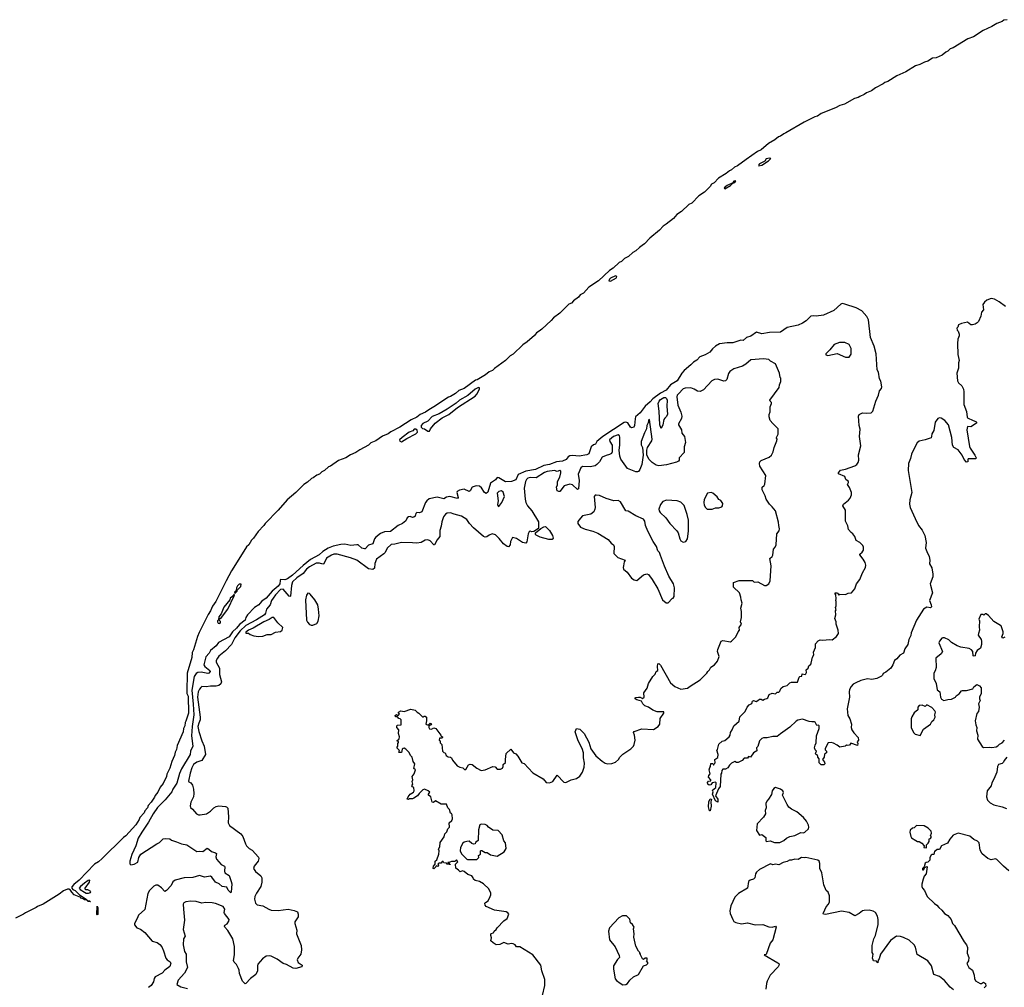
# Model space of a CAD drawing. Extents: x 1603745 to 1745082, y 385868 to 533966.
# Tile 643 of 646: x 1704430 to 1716071, y 487272 to 498715. Entities that reach past the tile are written whole.
import ezdxf

# ---------------------------------------------------------------- set-up
doc = ezdxf.new("R2010")
doc.units = 0

msp = doc.modelspace()

# ---------------------------------------------------------------- linework, layer by layer
at = {"layer": '0CON20XD'}
for points in [[(1716103, 498715), (1716065, 498710), (1716045, 498695), (1715981, 498669), (1715925, 498635), (1715822, 498588), (1715705, 498514), (1715640, 498490), (1715465, 498381), (1715430, 498370), (1715405, 498344), (1715379, 498331), (1715336, 498295), (1715265, 498264), (1715222, 498258), (1715165, 498224), (1715126, 498214), (1715074, 498184), (1715020, 498170), (1714905, 498098), (1714799, 498051), (1714695, 497984), (1714658, 497972), (1714638, 497955), (1714549, 497911), (1714500, 497875), (1714440, 497850), (1714415, 497830), (1714362, 497808), (1714344, 497795), (1714299, 497781), (1714181, 497715), (1714125, 497701), (1714075, 497673), (1713906, 497604), (1713861, 497575), (1713832, 497568), (1713706, 497504), (1713489, 497375), (1713464, 497366), (1713425, 497337), (1713401, 497329), (1713359, 497295), (1713281, 497249), (1713195, 497177), (1713152, 497158), (1713017, 497063), (1712915, 496986), (1712881, 496969), (1712845, 496939), (1712821, 496929), (1712784, 496895), (1712691, 496839), (1712640, 496785), (1712611, 496769), (1712595, 496743), (1712525, 496677), (1712460, 496630), (1712375, 496547), (1712341, 496529), (1712256, 496445), (1712198, 496412), (1712158, 496365), (1712075, 496295), (1712038, 496272), (1711995, 496225), (1711880, 496130), (1711818, 496065), (1711790, 496045), (1711758, 496022), (1711715, 495982), (1711679, 495961), (1711626, 495915), (1711580, 495890), (1711545, 495856), (1711518, 495842), (1711445, 495775), (1711402, 495748), (1711275, 495625), (1711160, 495550), (1711095, 495482), (1711057, 495463), (1711035, 495433), (1710979, 495391), (1710955, 495364), (1710921, 495349), (1710817, 495245), (1710741, 495189), (1710715, 495157), (1710605, 495055), (1710570, 495030), (1710539, 495011), (1710515, 494981), (1710430, 494905), (1710379, 494871), (1710265, 494760), (1710230, 494740), (1710172, 494685), (1710042, 494588), (1710020, 494565), (1709981, 494549), (1709939, 494515), (1709838, 494455), (1709820, 494450), (1709684, 494355), (1709621, 494329), (1709581, 494295), (1709525, 494258), (1709501, 494249), (1709328, 494135), (1709267, 494103), (1709226, 494075), (1709163, 494047), (1709125, 494016), (1709058, 493982), (1708925, 493896), (1708818, 493842), (1708785, 493818), (1708721, 493789), (1708641, 493735), (1708580, 493710), (1708553, 493685), (1708451, 493629), (1708404, 493595), (1708341, 493569), (1708285, 493535), (1708198, 493502), (1708105, 493436), (1708082, 493428), (1708034, 493385), (1708002, 493368), (1707975, 493340), (1707943, 493327), (1707900, 493295), (1707881, 493289), (1707834, 493245), (1707791, 493219), (1707695, 493125), (1707592, 493038), (1707485, 492916), (1707332, 492758), (1707317, 492735), (1707249, 492661), (1707196, 492585), (1707170, 492560), (1707139, 492505), (1707111, 492479), (1707060, 492400), (1706933, 492197), (1706871, 492079), (1706748, 491835), (1706710, 491780), (1706685, 491724), (1706658, 491682), (1706551, 491469), (1706531, 491419), (1706485, 491264), (1706469, 491231), (1706465, 491173), (1706412, 490985), (1706406, 490765), (1706407, 490747), (1706423, 490715), (1706424, 490515), (1706395, 490418), (1706387, 490403), (1706384, 490364), (1706368, 490332), (1706362, 490295), (1706290, 490130), (1706285, 490084), (1706269, 490051), (1706262, 490015), (1706229, 489941), (1706205, 489862), (1706168, 489792), (1706165, 489764), (1706125, 489684), (1706090, 489640), (1706065, 489580), (1706031, 489539), (1706025, 489520), (1705985, 489461), (1705950, 489420), (1705942, 489395), (1705910, 489360), (1705901, 489335), (1705851, 489279), (1705842, 489255), (1705802, 489195), (1705685, 489065), (1705658, 489042), (1705405, 488795), (1705360, 488755), (1705313, 488727), (1705135, 488540), (1705071, 488489), (1705048, 488462), (1705046, 488445), (1705057, 488427), (1705085, 488415), (1705136, 488366), (1705216, 488315), (1705230, 488300), (1705256, 488295), (1705268, 488282), (1705241, 488285), (1705223, 488303), (1705197, 488305), (1705179, 488319), (1705155, 488325), (1705152, 488332), (1705075, 488365), (1705045, 488395), (1705030, 488420), (1705011, 488431), (1704995, 488431), (1704947, 488413), (1704896, 488374), (1704706, 488255), (1704641, 488229), (1704625, 488214), (1704499, 488151), (1704477, 488135), (1704379, 488091)], [(1713167, 496987), (1713205, 496994), (1713282, 497045), (1713310, 497075), (1713295, 497078), (1713255, 497069), (1713240, 497040), (1713175, 497010), (1713164, 496995), (1713167, 496987)], [(1712765, 496714), (1712832, 496755), (1712860, 496780), (1712885, 496791), (1712898, 496808), (1712875, 496805), (1712863, 496787), (1712796, 496755), (1712757, 496725), (1712765, 496714)], [(1711415, 495622), (1711485, 495664), (1711488, 495678), (1711475, 495685), (1711415, 495660), (1711402, 495645), (1711396, 495626), (1711415, 495622)], [(1712582, 489662), (1712564, 489674), (1712562, 489695), (1712575, 489710), (1712600, 489715), (1712600, 489725), (1712572, 489755), (1712578, 489775), (1712592, 489795), (1712582, 489845), (1712588, 489872), (1712597, 489883), (1712602, 489918), (1712625, 489920), (1712632, 489902), (1712638, 489902), (1712640, 489915), (1712652, 489928), (1712650, 489965), (1712682, 489988), (1712688, 490025), (1712672, 490075), (1712680, 490085), (1712694, 490146), (1712735, 490182), (1712765, 490192), (1712817, 490235), (1712829, 490255), (1712832, 490285), (1712852, 490315), (1712872, 490365), (1712935, 490420), (1712945, 490470), (1713008, 490532), (1713030, 490585), (1713055, 490612), (1713085, 490630), (1713093, 490657), (1713105, 490662), (1713137, 490653), (1713158, 490662), (1713175, 490678), (1713195, 490678), (1713215, 490668), (1713235, 490680), (1713264, 490686), (1713274, 490696), (1713290, 490735), (1713325, 490750), (1713365, 490742), (1713385, 490762), (1713406, 490764), (1713418, 490775), (1713428, 490805), (1713455, 490830), (1713505, 490842), (1713535, 490872), (1713555, 490880), (1713625, 490880), (1713645, 490938), (1713655, 490948), (1713677, 490953), (1713682, 490978), (1713715, 490972), (1713725, 490980), (1713732, 490995), (1713730, 491025), (1713753, 491047), (1713760, 491075), (1713782, 491095), (1713787, 491107), (1713803, 491177), (1713817, 491205), (1713813, 491235), (1713839, 491291), (1713838, 491332), (1713871, 491369), (1713895, 491380), (1713925, 491378), (1714005, 491386), (1714035, 491380), (1714088, 491422), (1714110, 491455), (1714108, 491495), (1714081, 491565), (1714082, 491595), (1714068, 491635), (1714080, 491675), (1714077, 491723), (1714082, 491735), (1714077, 491765), (1714083, 491785), (1714082, 491835), (1714078, 491845), (1714082, 491865), (1714080, 491915), (1714070, 491925), (1714070, 491935), (1714100, 491935), (1714115, 491910), (1714125, 491920), (1714193, 491917), (1714225, 491933), (1714265, 491937), (1714304, 491985), (1714323, 492045), (1714362, 492095), (1714394, 492175), (1714430, 492235), (1714432, 492265), (1714424, 492295), (1714404, 492335), (1714362, 492385), (1714363, 492395), (1714392, 492418), (1714407, 492443), (1714408, 492475), (1714398, 492495), (1714362, 492532), (1714320, 492555), (1714305, 492602), (1714280, 492635), (1714260, 492650), (1714230, 492685), (1714219, 492729), (1714194, 492784), (1714194, 492914), (1714163, 492965), (1714169, 492985), (1714229, 493031), (1714248, 493055), (1714264, 493095), (1714264, 493125), (1714242, 493182), (1714218, 493218), (1714230, 493240), (1714228, 493255), (1714196, 493276), (1714184, 493314), (1714110, 493345), (1714110, 493355), (1714135, 493388), (1714195, 493401), (1714303, 493437), (1714328, 493455), (1714343, 493477), (1714351, 493505), (1714347, 493567), (1714375, 493675), (1714360, 493785), (1714368, 493872), (1714353, 493915), (1714347, 494025), (1714356, 494045), (1714395, 494066), (1714439, 494061), (1714495, 494067), (1714515, 494084), (1714550, 494205), (1714583, 494275), (1714594, 494326), (1714620, 494355), (1714622, 494375), (1714612, 494442), (1714597, 494467), (1714583, 494545), (1714568, 494575), (1714556, 494765), (1714531, 494855), (1714489, 494955), (1714467, 495165), (1714446, 495206), (1714385, 495270), (1714319, 495309), (1714185, 495352), (1714155, 495357), (1714139, 495351), (1714055, 495276), (1713935, 495220), (1713845, 495208), (1713815, 495214), (1713785, 495210), (1713729, 495155), (1713685, 495125), (1713635, 495103), (1713505, 495073), (1713425, 495019), (1713294, 495014), (1713205, 495001), (1713142, 495018), (1713075, 494971), (1713022, 494958), (1712985, 494922), (1712955, 494924), (1712860, 494895), (1712795, 494893), (1712705, 494881), (1712655, 494853), (1712619, 494821), (1712591, 494785), (1712535, 494751), (1712473, 494727), (1712435, 494687), (1712395, 494664), (1712366, 494635), (1712284, 494565), (1712258, 494535), (1712204, 494446), (1712123, 494395), (1712075, 494332), (1712005, 494299), (1711917, 494233), (1711883, 494195), (1711824, 494145), (1711765, 494067), (1711712, 494018), (1711705, 493995), (1711700, 493915), (1711690, 493895), (1711665, 493888), (1711652, 493895), (1711618, 493948), (1711595, 493955), (1711575, 493951), (1711324, 493786), (1711253, 493727), (1711236, 493694), (1711213, 493687), (1711188, 493665), (1711158, 493582), (1711135, 493569), (1711045, 493555), (1710965, 493562), (1710935, 493557), (1710915, 493547), (1710892, 493515), (1710848, 493495), (1710775, 493485), (1710695, 493453), (1710625, 493444), (1710529, 493395), (1710415, 493375), (1710325, 493335), (1710295, 493275), (1710245, 493252), (1710175, 493250), (1710095, 493298), (1710075, 493300), (1710056, 493275), (1709998, 493235), (1709963, 493127), (1709947, 493113), (1709924, 493125), (1709888, 493178), (1709865, 493200), (1709827, 493203), (1709779, 493185), (1709757, 493143), (1709745, 493137), (1709685, 493162), (1709629, 493151), (1709604, 493136), (1709598, 493125), (1709616, 493065), (1709605, 493052), (1709515, 493075), (1709475, 493068), (1709445, 493049), (1709365, 493070), (1709273, 493047), (1709244, 493026), (1709227, 493005), (1709185, 492894), (1709155, 492883), (1709124, 492886), (1709113, 492875), (1709104, 492845), (1709090, 492830), (1709075, 492829), (1709045, 492841), (1709025, 492836), (1709012, 492825), (1708995, 492790), (1708956, 492755), (1708906, 492734), (1708815, 492661), (1708745, 492660), (1708695, 492639), (1708639, 492595), (1708625, 492577), (1708622, 492562), (1708606, 492515), (1708555, 492499), (1708515, 492459), (1708505, 492456), (1708475, 492466), (1708433, 492503), (1708415, 492506), (1708345, 492498), (1708275, 492511), (1708225, 492507), (1708135, 492487), (1708076, 492464), (1708015, 492425), (1707971, 492385), (1707870, 492330), (1707780, 492260), (1707657, 492145), (1707595, 492104), (1707565, 492090), (1707515, 492094), (1707508, 492082), (1707507, 492045), (1707487, 492015), (1707415, 491955), (1707345, 491875), (1707291, 491839), (1707268, 491811), (1707256, 491795), (1707206, 491764), (1707123, 491676), (1707104, 491646), (1707094, 491615), (1707029, 491561), (1706995, 491520), (1706945, 491475), (1706905, 491416), (1706782, 491348), (1706755, 491312), (1706687, 491253), (1706672, 491225), (1706629, 491181), (1706606, 491085), (1706618, 491065), (1706678, 491018), (1706682, 491005), (1706668, 490985), (1706655, 490982), (1706575, 490998), (1706535, 490995), (1706518, 490982), (1706494, 490946), (1706465, 490785), (1706481, 490621), (1706488, 490495), (1706468, 490355), (1706461, 490245), (1706478, 490125), (1706450, 490065), (1706445, 490025), (1706344, 489855), (1706321, 489799), (1706289, 489685), (1706241, 489615), (1706229, 489585), (1706151, 489489), (1706060, 489400), (1706008, 489322), (1705955, 489223), (1705875, 489107), (1705831, 489035), (1705802, 488945), (1705755, 488842), (1705733, 488763), (1705733, 488733), (1705745, 488722), (1705785, 488730), (1705825, 488752), (1705837, 488805), (1705862, 488845), (1706050, 488970), (1706082, 488985), (1706125, 489027), (1706155, 489033), (1706205, 489026), (1706225, 489012), (1706284, 488994), (1706345, 488967), (1706405, 488957), (1706525, 488877), (1706555, 488883), (1706595, 488879), (1706645, 488917), (1706667, 488905), (1706697, 488877), (1706745, 488864), (1706756, 488855), (1706750, 488815), (1706756, 488786), (1706814, 488724), (1706850, 488705), (1706856, 488695), (1706850, 488645), (1706857, 488627), (1706906, 488596), (1706931, 488525), (1706938, 488495), (1706930, 488395), (1706925, 488390), (1706895, 488422), (1706880, 488455), (1706825, 488464), (1706788, 488495), (1706746, 488516), (1706703, 488575), (1706685, 488587), (1706615, 488574), (1706555, 488594), (1706478, 488572), (1706374, 488566), (1706270, 488540), (1706241, 488519), (1706221, 488475), (1706166, 488415), (1706146, 488406), (1706105, 488448), (1706065, 488478), (1706041, 488479), (1706015, 488468), (1705966, 488415), (1705945, 488382), (1705908, 488192), (1705834, 488125), (1705820, 488085), (1705788, 488025), (1705789, 488009), (1705815, 487977), (1705858, 487958), (1705911, 487921), (1705995, 487819), (1706055, 487801), (1706089, 487779), (1706111, 487751), (1706132, 487705), (1706157, 487617), (1706175, 487596), (1706210, 487575), (1706216, 487556), (1706205, 487516), (1706148, 487475), (1706115, 487440), (1706031, 487395), (1706019, 487375), (1706013, 487335), (1705985, 487295), (1705955, 487269)], [(1716085, 495324), (1716010, 495380), (1715955, 495409), (1715915, 495419), (1715865, 495399), (1715835, 495376), (1715816, 495345), (1715823, 495285), (1715800, 495255), (1715792, 495208), (1715764, 495146), (1715750, 495130), (1715726, 495114), (1715694, 495106), (1715675, 495108), (1715635, 495138), (1715565, 495123), (1715528, 495105), (1715522, 495078), (1715510, 495065), (1715513, 495043), (1715525, 495030), (1715538, 494995), (1715538, 494975), (1715522, 494935), (1715518, 494885), (1715520, 494755), (1715538, 494685), (1715530, 494655), (1715530, 494595), (1715510, 494535), (1715518, 494445), (1715531, 494421), (1715568, 494385), (1715587, 494345), (1715593, 494315), (1715594, 494165), (1715625, 494080), (1715630, 494015), (1715635, 494008), (1715702, 493975), (1715734, 493964), (1715742, 493955), (1715742, 493945), (1715675, 493900), (1715636, 493904), (1715626, 493864), (1715658, 493668), (1715666, 493646), (1715723, 493565), (1715737, 493535), (1715735, 493520), (1715645, 493520), (1715640, 493515), (1715640, 493485), (1715625, 493482), (1715595, 493513), (1715574, 493564), (1715525, 493628), (1715473, 493655), (1715460, 493685), (1715451, 493775), (1715412, 493922), (1715367, 493976), (1715325, 494002), (1715305, 494006), (1715285, 493998), (1715253, 493957), (1715239, 493855), (1715213, 493817), (1715211, 493785), (1715205, 493771), (1715135, 493746), (1715065, 493729), (1715040, 493710), (1715025, 493685), (1714972, 493575), (1714961, 493525), (1714938, 493465), (1714934, 493385), (1714979, 493125), (1714952, 493035), (1714950, 492985), (1714959, 492945), (1715016, 492816), (1715058, 492735), (1715099, 492679), (1715133, 492613), (1715148, 492532), (1715141, 492465), (1715154, 492425), (1715184, 492365), (1715192, 492325), (1715188, 492278), (1715214, 492234), (1715227, 492157), (1715224, 492125), (1715196, 492045), (1715198, 492028), (1715220, 491935), (1715186, 491845), (1715207, 491795), (1715210, 491770), (1715199, 491761), (1715155, 491769), (1715115, 491743), (1715032, 491615), (1714970, 491465), (1714965, 491432), (1714941, 491385), (1714930, 491325), (1714894, 491275), (1714878, 491222), (1714835, 491201), (1714799, 491155), (1714772, 491138), (1714754, 491085), (1714729, 491045), (1714670, 491000), (1714637, 490983), (1714632, 490965), (1714618, 490952), (1714565, 490923), (1714505, 490912), (1714452, 490918), (1714375, 490901), (1714315, 490873), (1714285, 490856), (1714261, 490829), (1714241, 490795), (1714238, 490768), (1714241, 490705), (1714213, 490565), (1714222, 490485), (1714244, 490445), (1714264, 490385), (1714261, 490345), (1714269, 490315), (1714291, 490281), (1714342, 490225), (1714347, 490193), (1714330, 490175), (1714338, 490155), (1714337, 490133), (1714255, 490160), (1714240, 490135), (1714213, 490133), (1714205, 490140), (1714190, 490125), (1714125, 490112), (1714096, 490136), (1714050, 490160), (1714024, 490166), (1713987, 490163), (1713953, 490095), (1713952, 490082), (1713970, 490065), (1713967, 490045), (1713945, 490030), (1713942, 489995), (1713920, 489965), (1713946, 489936), (1713950, 489915), (1713937, 489903), (1713905, 489902), (1713880, 489925), (1713882, 489972), (1713868, 489995), (1713867, 490007), (1713860, 490020), (1713845, 490020), (1713838, 490035), (1713850, 490065), (1713835, 490080), (1713828, 490105), (1713833, 490135), (1713848, 490162), (1713852, 490245), (1713883, 490333), (1713880, 490365), (1713875, 490370), (1713855, 490368), (1713836, 490406), (1713825, 490412), (1713795, 490410), (1713765, 490416), (1713685, 490441), (1713629, 490431), (1713610, 490420), (1713535, 490350), (1713425, 490271), (1713385, 490236), (1713335, 490239), (1713266, 490224), (1713225, 490224), (1713205, 490216), (1713177, 490185), (1713155, 490120), (1713142, 490105), (1713145, 490070), (1713107, 490043), (1713070, 489995), (1713045, 490000), (1713035, 489980), (1712995, 489980), (1712970, 489955), (1712925, 489932), (1712905, 489930), (1712885, 489942), (1712845, 489922), (1712822, 489898), (1712804, 489866), (1712775, 489850), (1712745, 489850), (1712730, 489835), (1712728, 489805), (1712718, 489792), (1712711, 489645), (1712690, 489620), (1712658, 489535), (1712684, 489495), (1712685, 489460), (1712658, 489478), (1712621, 489555), (1712629, 489585), (1712620, 489605), (1712662, 489635), (1712665, 489688), (1712655, 489698), (1712615, 489690), (1712600, 489665), (1712582, 489662)], [(1714235, 494722), (1714262, 494758), (1714262, 494825), (1714235, 494872), (1714185, 494896), (1714124, 494896), (1714060, 494875), (1714009, 494811), (1713960, 494765), (1713962, 494752), (1713985, 494742), (1714095, 494767), (1714194, 494724), (1714235, 494722)], [(1709408, 490252), (1709412, 490242), (1709430, 490235), (1709430, 490225), (1709425, 490220), (1709395, 490220), (1709390, 490195), (1709400, 490185), (1709403, 490163), (1709420, 490145), (1709430, 490065), (1709445, 490050), (1709460, 490045), (1709472, 490015), (1709495, 489998), (1709525, 489994), (1709535, 489987), (1709548, 489958), (1709602, 489892), (1709635, 489874), (1709668, 489868), (1709688, 489848), (1709705, 489848), (1709735, 489903), (1709755, 489912), (1709781, 489905), (1709835, 489864), (1709885, 489837), (1709935, 489844), (1710025, 489884), (1710051, 489881), (1710075, 489852), (1710115, 489850), (1710138, 489865), (1710146, 489884), (1710148, 489905), (1710175, 489930), (1710172, 489965), (1710182, 490038), (1710235, 490088), (1710270, 490045), (1710295, 490032), (1710321, 490005), (1710365, 489927), (1710395, 489920), (1710498, 489808), (1710618, 489738), (1710655, 489692), (1710695, 489688), (1710734, 489706), (1710785, 489780), (1710865, 489698), (1710885, 489692), (1710918, 489708), (1710950, 489725), (1711015, 489743), (1711052, 489768), (1711083, 489815), (1711104, 489875), (1711107, 489923), (1711096, 489985), (1711097, 490045), (1711081, 490095), (1711033, 490185), (1710998, 490295), (1711015, 490332), (1711054, 490324), (1711104, 490274), (1711160, 490170), (1711184, 490094), (1711241, 490011), (1711316, 489946), (1711353, 489923), (1711385, 489914), (1711432, 489918), (1711474, 489936), (1711509, 489965), (1711526, 489994), (1711562, 490028), (1711656, 490094), (1711686, 490124), (1711696, 490145), (1711706, 490195), (1711697, 490255), (1711688, 490285), (1711695, 490297), (1711785, 490328), (1711925, 490321), (1711980, 490355), (1711997, 490383), (1712001, 490449), (1712046, 490515), (1712045, 490530), (1711965, 490530), (1711915, 490551), (1711865, 490584), (1711821, 490601), (1711797, 490625), (1711780, 490655), (1711725, 490670), (1711706, 490685), (1711707, 490695), (1711715, 490699), (1711745, 490704), (1711765, 490704), (1711795, 490688), (1711812, 490705), (1711810, 490755), (1711850, 490810), (1711864, 490866), (1711915, 490948), (1711942, 490975), (1711953, 491005), (1711975, 491020), (1711970, 491065), (1711975, 491098), (1711985, 491102), (1712005, 491083), (1712124, 490874), (1712175, 490828), (1712245, 490797), (1712325, 490808), (1712356, 490835), (1712475, 490910), (1712554, 490985), (1712565, 491007), (1712586, 491025), (1712601, 491059), (1712646, 491084), (1712681, 491129), (1712700, 491185), (1712680, 491245), (1712682, 491265), (1712724, 491366), (1712745, 491372), (1712835, 491359), (1712845, 491364), (1712896, 491415), (1712924, 491475), (1712940, 491495), (1712938, 491525), (1712962, 491565), (1712953, 491595), (1712963, 491645), (1712962, 491715), (1712954, 491755), (1712973, 491815), (1712958, 491855), (1712957, 491885), (1712939, 491935), (1712870, 492005), (1712871, 492059), (1712935, 492084), (1713093, 492083), (1713115, 492063), (1713155, 492066), (1713235, 492024), (1713254, 492024), (1713286, 492044), (1713302, 492078), (1713313, 492255), (1713297, 492343), (1713328, 492365), (1713336, 492384), (1713342, 492455), (1713360, 492475), (1713372, 492505), (1713382, 492635), (1713409, 492671), (1713414, 492695), (1713404, 492734), (1713403, 492773), (1713367, 492907), (1713328, 492955), (1713293, 492985), (1713254, 493044), (1713244, 493085), (1713207, 493155), (1713210, 493185), (1713232, 493205), (1713239, 493221), (1713252, 493325), (1713181, 493435), (1713178, 493468), (1713182, 493488), (1713195, 493503), (1713289, 493541), (1713318, 493565), (1713339, 493605), (1713350, 493655), (1713383, 493735), (1713387, 493755), (1713378, 493765), (1713378, 493775), (1713397, 493815), (1713398, 493875), (1713335, 493938), (1713304, 493975), (1713289, 494019), (1713290, 494045), (1713304, 494076), (1713304, 494136), (1713319, 494175), (1713318, 494188), (1713302, 494202), (1713300, 494215), (1713408, 494365), (1713412, 494395), (1713430, 494435), (1713430, 494475), (1713422, 494485), (1713412, 494535), (1713364, 494644), (1713308, 494675), (1713285, 494696), (1713225, 494704), (1713075, 494693), (1713015, 494641), (1712974, 494616), (1712875, 494586), (1712827, 494555), (1712811, 494529), (1712790, 494460), (1712775, 494443), (1712755, 494441), (1712685, 494463), (1712645, 494460), (1712612, 494445), (1712513, 494337), (1712475, 494318), (1712445, 494322), (1712405, 494347), (1712365, 494360), (1712297, 494357), (1712275, 494349), (1712218, 494292), (1712203, 494275), (1712200, 494255), (1712213, 494155), (1712248, 494075), (1712258, 494025), (1712253, 493997), (1712220, 493935), (1712220, 493925), (1712253, 493865), (1712259, 493825), (1712288, 493785), (1712302, 493715), (1712286, 493665), (1712284, 493595), (1712227, 493535), (1712226, 493505), (1712220, 493495), (1712197, 493483), (1712078, 493452), (1711985, 493439), (1711955, 493447), (1711908, 493478), (1711874, 493515), (1711846, 493565), (1711846, 493625), (1711854, 493655), (1711902, 493735), (1711906, 493755), (1711876, 493986), (1711865, 493980), (1711862, 493948), (1711844, 493915), (1711839, 493875), (1711815, 493831), (1711776, 493725), (1711778, 493688), (1711794, 493655), (1711802, 493565), (1711787, 493455), (1711762, 493395), (1711745, 493372), (1711735, 493366), (1711715, 493368), (1711616, 493406), (1711538, 493518), (1711526, 493555), (1711516, 493625), (1711527, 493683), (1711526, 493776), (1711522, 493795), (1711506, 493806), (1711451, 493785), (1711404, 493745), (1711408, 493725), (1711434, 493685), (1711434, 493606), (1711426, 493585), (1711405, 493571), (1711365, 493562), (1711315, 493540), (1711286, 493485), (1711254, 493456), (1711235, 493440), (1711175, 493428), (1711085, 493431), (1711065, 493415), (1711031, 493339), (1711044, 493265), (1711035, 493168), (1711025, 493159), (1710965, 493215), (1710935, 493223), (1710869, 493201), (1710815, 493136), (1710805, 493134), (1710786, 493145), (1710775, 493185), (1710787, 493215), (1710789, 493255), (1710817, 493303), (1710829, 493355), (1710826, 493375), (1710815, 493384), (1710785, 493373), (1710752, 493382), (1710665, 493373), (1710635, 493360), (1710535, 493295), (1710465, 493300), (1710436, 493294), (1710421, 493279), (1710409, 493255), (1710395, 493175), (1710407, 493043), (1710415, 493005), (1710435, 492965), (1710485, 492905), (1710562, 492775), (1710563, 492697), (1710508, 492662), (1710485, 492659), (1710465, 492667), (1710455, 492660), (1710440, 492635), (1710425, 492540), (1710414, 492526), (1710375, 492534), (1710305, 492579), (1710255, 492592), (1710231, 492545), (1710227, 492503), (1710209, 492481), (1710195, 492484), (1710149, 492515), (1710099, 492579), (1710055, 492624), (1710015, 492634), (1709980, 492620), (1709952, 492598), (1709935, 492594), (1709912, 492602), (1709797, 492705), (1709748, 492758), (1709715, 492806), (1709655, 492844), (1709565, 492869), (1709525, 492882), (1709485, 492879), (1709465, 492868), (1709440, 492835), (1709419, 492775), (1709414, 492725), (1709399, 492675), (1709396, 492605), (1709367, 492565), (1709335, 492504), (1709325, 492506), (1709285, 492551), (1709255, 492564), (1709225, 492559), (1709175, 492534), (1709125, 492523), (1709075, 492530), (1708945, 492533), (1708865, 492511), (1708823, 492507), (1708775, 492466), (1708750, 492415), (1708735, 492398), (1708650, 492335), (1708629, 492285), (1708623, 492227), (1708605, 492212), (1708555, 492220), (1708415, 492324), (1708340, 492350), (1708185, 492393), (1708145, 492394), (1708115, 492383), (1708056, 492345), (1708025, 492280), (1708015, 492276), (1707975, 492287), (1707935, 492288), (1707855, 492246), (1707822, 492218), (1707780, 492165), (1707705, 492116), (1707655, 492068), (1707642, 492025), (1707633, 491897), (1707625, 491893), (1707615, 491899), (1707545, 491980), (1707515, 491975), (1707455, 491913), (1707427, 491875), (1707409, 491845), (1707393, 491795), (1707348, 491742), (1707338, 491695), (1707326, 491675), (1707231, 491619), (1707105, 491549), (1707035, 491489), (1706973, 491405), (1706933, 491327), (1706865, 491252), (1706784, 491186), (1706768, 491165), (1706755, 491135), (1706755, 491115), (1706791, 491045), (1706793, 490973), (1706815, 490885), (1706808, 490862), (1706785, 490842), (1706755, 490832), (1706685, 490833), (1706635, 490825), (1706585, 490828), (1706571, 490819), (1706555, 490797), (1706542, 490765), (1706534, 490704), (1706563, 490465), (1706562, 490435), (1706549, 490395), (1706538, 490355), (1706547, 490297), (1706582, 490185), (1706610, 490125), (1706626, 490024), (1706585, 489956), (1706523, 489935), (1706486, 489905), (1706465, 489869), (1706445, 489805), (1706425, 489710), (1706431, 489701), (1706455, 489688), (1706475, 489662), (1706487, 489617), (1706490, 489565), (1706485, 489525), (1706455, 489462), (1706446, 489416), (1706448, 489398), (1706475, 489379), (1706522, 489325), (1706545, 489313), (1706565, 489312), (1706637, 489323), (1706688, 489355), (1706725, 489395), (1706755, 489410), (1706785, 489416), (1706865, 489411), (1706877, 489407), (1706890, 489390), (1706899, 489289)], [(1709255, 493848), (1709275, 493850), (1709288, 493875), (1709342, 493945), (1709425, 494006), (1709504, 494046), (1709605, 494130), (1709815, 494263), (1709836, 494285), (1709866, 494344), (1709865, 494362), (1709855, 494366), (1709815, 494345), (1709728, 494272), (1709628, 494215), (1709590, 494180), (1709483, 494107), (1709388, 494052), (1709305, 494021), (1709254, 493966), (1709195, 493938), (1709177, 493915), (1709176, 493895), (1709192, 493882), (1709218, 493875), (1709255, 493848)], [(1712015, 493880), (1711999, 493925), (1711991, 494085), (1711978, 494175), (1711989, 494205), (1712005, 494222), (1712045, 494245), (1712065, 494246), (1712077, 494237), (1712085, 494215), (1712080, 494145), (1712090, 494045), (1712075, 494017), (1712056, 494004), (1712044, 493986), (1712033, 493925), (1712015, 493880)], [(1708945, 493724), (1709006, 493764), (1709114, 493816), (1709134, 493835), (1709130, 493860), (1709113, 493873), (1709095, 493871), (1709079, 493851), (1709035, 493835), (1708952, 493775), (1708920, 493745), (1708925, 493730), (1708945, 493724)], [(1710095, 492958), (1710132, 493005), (1710160, 493075), (1710147, 493127), (1710125, 493145), (1710095, 493137), (1710077, 493115), (1710088, 493025), (1710080, 492980), (1710085, 492960), (1710095, 492958)], [(1712095, 491820), (1712145, 491870), (1712156, 491874), (1712166, 491894), (1712172, 491995), (1712159, 492045), (1712106, 492135), (1712053, 492253), (1712005, 492378), (1711996, 492415), (1711976, 492435), (1711959, 492485), (1711918, 492545), (1711856, 492665), (1711828, 492735), (1711822, 492785), (1711805, 492810), (1711715, 492848), (1711625, 492903), (1711595, 492908), (1711535, 493012), (1711505, 493028), (1711454, 493024), (1711364, 493054), (1711285, 493089), (1711245, 493093), (1711235, 493092), (1711222, 493075), (1711234, 492946), (1711231, 492925), (1711217, 492895), (1711182, 492868), (1711083, 492847), (1711059, 492821), (1711028, 492782), (1711028, 492755), (1711060, 492715), (1711115, 492688), (1711205, 492668), (1711265, 492642), (1711388, 492568), (1711424, 492524), (1711450, 492505), (1711458, 492485), (1711453, 492403), (1711500, 492355), (1711590, 492325), (1711577, 492305), (1711567, 492255), (1711563, 492235), (1711570, 492215), (1711611, 492181), (1711665, 492112), (1711695, 492090), (1711726, 492084), (1711805, 492150), (1711845, 492162), (1711863, 492153), (1711907, 492095), (1711974, 491984), (1712028, 491855), (1712075, 491820), (1712095, 491820)], [(1712615, 492928), (1712635, 492933), (1712657, 492943), (1712696, 492944), (1712732, 492955), (1712741, 492965), (1712742, 492995), (1712719, 493029), (1712695, 493042), (1712675, 493072), (1712625, 493117), (1712605, 493123), (1712563, 493117), (1712521, 493039), (1712517, 493005), (1712522, 492975), (1712537, 492947), (1712558, 492928), (1712615, 492928)], [(1712275, 492537), (1712305, 492544), (1712326, 492575), (1712339, 492665), (1712339, 492745), (1712336, 492796), (1712322, 492865), (1712285, 492970), (1712245, 493008), (1712205, 493023), (1712076, 493034), (1712035, 493017), (1712005, 492980), (1711988, 492925), (1711990, 492905), (1712002, 492885), (1712070, 492825), (1712117, 492757), (1712200, 492670), (1712216, 492646), (1712234, 492575), (1712245, 492552), (1712275, 492537)], [(1710725, 492568), (1710685, 492569), (1710584, 492595), (1710537, 492617), (1710529, 492625), (1710529, 492645), (1710591, 492699), (1710625, 492719), (1710645, 492721), (1710694, 492675), (1710731, 492615), (1710737, 492585), (1710725, 492568)], [(1706975, 491930), (1707000, 491955), (1707002, 491968), (1707045, 492010), (1707048, 492038), (1707025, 492038), (1707005, 492020), (1706992, 491995), (1706990, 491965), (1706970, 491945), (1706975, 491930)], [(1707895, 491554), (1707944, 491576), (1707960, 491600), (1707971, 491665), (1707964, 491745), (1707954, 491795), (1707920, 491855), (1707865, 491921), (1707855, 491930), (1707835, 491933), (1707820, 491910), (1707811, 491855), (1707820, 491615), (1707831, 491591), (1707855, 491563), (1707875, 491554), (1707895, 491554)], [(1706795, 491574), (1706806, 491585), (1706806, 491596), (1706790, 491615), (1706790, 491625), (1706818, 491645), (1706892, 491745), (1706967, 491903), (1706970, 491915), (1706965, 491920), (1706948, 491892), (1706918, 491875), (1706914, 491856), (1706845, 491767), (1706811, 491689), (1706784, 491655), (1706782, 491618), (1706769, 491605), (1706768, 491595), (1706775, 491580), (1706795, 491574)], [(1707255, 491421), (1707305, 491424), (1707355, 491443), (1707404, 491446), (1707455, 491473), (1707515, 491481), (1707533, 491495), (1707540, 491525), (1707481, 491581), (1707435, 491645), (1707415, 491645), (1707378, 491622), (1707317, 491595), (1707190, 491520), (1707134, 491495), (1707105, 491472), (1707105, 491458), (1707135, 491460), (1707154, 491444), (1707197, 491427), (1707255, 491421)], [(1715788, 491672), (1715768, 491625), (1715778, 491605), (1715772, 491535), (1715777, 491495), (1715764, 491456), (1715763, 491435), (1715799, 491385), (1715803, 491365), (1715800, 491325), (1715789, 491281), (1715748, 491255), (1715732, 491225), (1715727, 491193), (1715715, 491188), (1715702, 491192), (1715699, 491245), (1715684, 491264), (1715655, 491277), (1715555, 491294), (1715515, 491310), (1715445, 491349), (1715415, 491382), (1715365, 491406), (1715345, 491406), (1715331, 491399), (1715304, 491366), (1715296, 491345), (1715342, 491245), (1715324, 491215), (1715263, 491165), (1715264, 491055), (1715253, 491015), (1715236, 490985), (1715238, 490925), (1715266, 490866), (1715278, 490788), (1715307, 490765), (1715318, 490705), (1715329, 490679), (1715354, 490664), (1715405, 490676), (1715445, 490678), (1715492, 490705), (1715502, 490718), (1715538, 490742), (1715565, 490778), (1715575, 490782), (1715625, 490782), (1715698, 490802), (1715710, 490825), (1715745, 490852), (1715778, 490838), (1715798, 490815), (1715796, 490745), (1715778, 490705), (1715778, 490685), (1715786, 490665), (1715767, 490625), (1715773, 490585), (1715766, 490534), (1715745, 490510), (1715727, 490425), (1715734, 490375), (1715746, 490344), (1715741, 490305), (1715756, 490254), (1715753, 490205), (1715808, 490118), (1715825, 490107), (1715895, 490113), (1715925, 490108), (1715975, 490116), (1715995, 490126), (1716013, 490147), (1716045, 490162), (1716074, 490195)], [(1716076, 491414), (1716055, 491400), (1716041, 491415), (1716058, 491455), (1716058, 491475), (1716032, 491545), (1716025, 491552), (1715945, 491597), (1715885, 491668), (1715855, 491690), (1715845, 491690), (1715827, 491673), (1715815, 491680), (1715795, 491680), (1715788, 491672)], [(1710611, 487175), (1710639, 487295), (1710637, 487365), (1710603, 487465), (1710593, 487535), (1710498, 487655), (1710345, 487750), (1710305, 487752), (1710288, 487775), (1710265, 487787), (1710245, 487790), (1710205, 487782), (1710155, 487800), (1710105, 487778), (1710065, 487773), (1710027, 487797), (1710002, 487822), (1710008, 487855), (1710000, 487885), (1710002, 487905), (1710035, 487920), (1710040, 487935), (1710064, 487956), (1710075, 487977), (1710155, 488056), (1710193, 488085), (1710212, 488135), (1710203, 488153), (1710180, 488165), (1710045, 488186), (1709945, 488228), (1709934, 488244), (1709931, 488265), (1709938, 488275), (1709970, 488295), (1709994, 488346), (1710002, 488365), (1710000, 488385), (1709976, 488435), (1709915, 488497), (1709865, 488522), (1709815, 488534), (1709795, 488552), (1709793, 488565), (1709775, 488592), (1709730, 488605), (1709685, 488643), (1709665, 488648), (1709638, 488638), (1709619, 488659), (1709585, 488680), (1709583, 488727), (1709610, 488755), (1709595, 488778), (1709575, 488760), (1709535, 488760), (1709515, 488750), (1709492, 488748), (1709492, 488742), (1709505, 488740), (1709510, 488730), (1709518, 488728), (1709515, 488720), (1709510, 488730), (1709485, 488730), (1709475, 488740), (1709443, 488743), (1709438, 488758), (1709425, 488760), (1709415, 488740), (1709385, 488740), (1709372, 488728), (1709380, 488715), (1709378, 488702), (1709355, 488710), (1709350, 488695), (1709327, 488673), (1709320, 488675), (1709322, 488705), (1709342, 488728), (1709342, 488765), (1709360, 488780), (1709387, 488845), (1709390, 488885), (1709382, 488905), (1709396, 488934), (1709402, 488985), (1709448, 489052), (1709458, 489085), (1709481, 489109), (1709490, 489145), (1709510, 489165), (1709508, 489215), (1709538, 489245), (1709546, 489264), (1709543, 489313), (1709535, 489328), (1709522, 489332), (1709510, 489375), (1709492, 489395), (1709477, 489437), (1709415, 489438), (1709345, 489478), (1709322, 489458), (1709305, 489462), (1709290, 489525), (1709262, 489545), (1709263, 489557), (1709278, 489578), (1709260, 489595), (1709215, 489617), (1709195, 489608), (1709152, 489565), (1709135, 489538), (1709091, 489509), (1709075, 489502), (1709038, 489502), (1709025, 489493), (1709010, 489495), (1709024, 489526), (1709047, 489555), (1709085, 489580), (1709093, 489595), (1709090, 489635), (1709075, 489642), (1709068, 489655), (1709080, 489675), (1709070, 489705), (1709078, 489725), (1709072, 489765), (1709092, 489795), (1709110, 489845), (1709088, 489858), (1709100, 489915), (1709083, 489943), (1709072, 489992), (1709050, 490015), (1709035, 490050), (1708995, 490090), (1708975, 490098), (1708963, 490097), (1708953, 490087), (1708945, 490050), (1708915, 490050), (1708910, 490055), (1708920, 490065), (1708917, 490077), (1708890, 490105), (1708900, 490125), (1708900, 490155), (1708910, 490165), (1708908, 490178), (1708890, 490185), (1708918, 490212), (1708920, 490235), (1708910, 490275), (1708912, 490315), (1708890, 490345), (1708888, 490365), (1708897, 490373), (1708940, 490375), (1708942, 490415), (1708940, 490435), (1708928, 490448), (1708912, 490452), (1708895, 490470), (1708875, 490470), (1708870, 490485), (1708885, 490498), (1708895, 490490), (1708908, 490492), (1708920, 490505), (1708910, 490515), (1708910, 490525), (1708935, 490543), (1708977, 490533), (1709055, 490563), (1709105, 490550), (1709130, 490525), (1709150, 490515), (1709192, 490472), (1709205, 490470), (1709212, 490478), (1709225, 490480), (1709238, 490468), (1709240, 490425), (1709230, 490385), (1709258, 490372), (1709283, 490397), (1709298, 490388), (1709290, 490375), (1709268, 490362), (1709267, 490345), (1709275, 490328), (1709297, 490323), (1709325, 490340), (1709351, 490331), (1709408, 490252)], [(1715075, 490250), (1715114, 490325), (1715198, 490385), (1715213, 490417), (1715236, 490435), (1715253, 490465), (1715250, 490495), (1715256, 490525), (1715251, 490541), (1715215, 490580), (1715155, 490612), (1715137, 490593), (1715099, 490609), (1715064, 490606), (1715050, 490585), (1715047, 490555), (1715004, 490516), (1714978, 490472), (1714970, 490445), (1714969, 490345), (1714996, 490285), (1715015, 490266), (1715075, 490250)], [(1716100, 489995), (1716070, 489955), (1716062, 489935), (1716045, 489918), (1716002, 489905), (1715992, 489885), (1715982, 489815), (1715947, 489733), (1715925, 489690), (1715916, 489654), (1715868, 489595), (1715859, 489525), (1715874, 489484), (1715904, 489454), (1715945, 489428), (1716045, 489407), (1716095, 489387)], [(1713415, 488983), (1713465, 489008), (1713496, 489034), (1713536, 489054), (1713595, 489068), (1713665, 489104), (1713695, 489100), (1713712, 489105), (1713756, 489144), (1713760, 489165), (1713755, 489190), (1713731, 489235), (1713695, 489279), (1713618, 489348), (1713555, 489378), (1713525, 489402), (1713502, 489435), (1713452, 489535), (1713450, 489545), (1713459, 489575), (1713454, 489595), (1713425, 489614), (1713365, 489633), (1713345, 489622), (1713327, 489595), (1713317, 489553), (1713284, 489496), (1713263, 489475), (1713253, 489445), (1713254, 489396), (1713244, 489364), (1713248, 489325), (1713225, 489282), (1713148, 489205), (1713142, 489125), (1713175, 489070), (1713205, 489077), (1713252, 489045), (1713252, 489005), (1713260, 488995), (1713303, 489003), (1713355, 488984), (1713415, 488983)], [(1712595, 489360), (1712585, 489360), (1712574, 489405), (1712579, 489465), (1712595, 489502), (1712608, 489495), (1712601, 489465), (1712604, 489415), (1712595, 489360)], [(1706899, 489289), (1706896, 489215), (1706909, 489185), (1707046, 489085), (1707067, 489055), (1707098, 488968), (1707112, 488945), (1707145, 488912), (1707178, 488895), (1707252, 488812), (1707257, 488795), (1707250, 488765), (1707204, 488705), (1707194, 488675), (1707220, 488640), (1707282, 488591), (1707291, 488565), (1707292, 488515), (1707281, 488465), (1707229, 488385), (1707210, 488345), (1707206, 488315), (1707219, 488265), (1707239, 488249), (1707304, 488234), (1707376, 488195), (1707405, 488186), (1707485, 488181), (1707605, 488196), (1707675, 488182), (1707713, 488165), (1707723, 488137), (1707723, 488105), (1707682, 488048), (1707682, 488028), (1707706, 487946), (1707703, 487903), (1707756, 487765), (1707761, 487715), (1707755, 487662), (1707718, 487615), (1707712, 487595), (1707724, 487564), (1707769, 487535), (1707767, 487515), (1707695, 487496), (1707665, 487497), (1707585, 487541), (1707545, 487553), (1707475, 487603), (1707405, 487639), (1707385, 487646), (1707345, 487641), (1707300, 487610), (1707246, 487545), (1707241, 487525), (1707243, 487465), (1707222, 487425), (1707159, 487375), (1707105, 487317), (1707095, 487313), (1707064, 487345), (1707028, 487435), (1707024, 487475), (1707016, 487496), (1706992, 487542), (1706965, 487570), (1706958, 487588), (1706970, 487655), (1706970, 487755), (1706951, 487845), (1706892, 487945), (1706855, 487984), (1706851, 487995), (1706855, 488005), (1706885, 488024), (1706903, 488055), (1706906, 488075), (1706850, 488145), (1706846, 488155), (1706854, 488195), (1706835, 488226), (1706745, 488263), (1706705, 488272), (1706625, 488273), (1706585, 488266), (1706515, 488286), (1706455, 488291), (1706395, 488282), (1706371, 488269), (1706364, 488255), (1706366, 488195), (1706379, 488065), (1706364, 487956), (1706387, 487875), (1706368, 487845), (1706362, 487775), (1706378, 487695), (1706399, 487665), (1706397, 487575), (1706416, 487505), (1706379, 487441), (1706304, 487355), (1706288, 487305), (1706335, 487276), (1706415, 487258)], [(1709835, 488782), (1709858, 488805), (1709855, 488830), (1709880, 488845), (1709880, 488885), (1709885, 488890), (1709895, 488890), (1709935, 488868), (1709955, 488868), (1709998, 488838), (1710075, 488823), (1710156, 488874), (1710182, 488915), (1710172, 488982), (1710153, 489005), (1710136, 489076), (1710085, 489128), (1710025, 489129), (1709972, 489165), (1709955, 489187), (1709935, 489197), (1709885, 489200), (1709872, 489195), (1709853, 489135), (1709852, 489008), (1709820, 488985), (1709815, 488970), (1709795, 488964), (1709775, 488972), (1709745, 489002), (1709715, 488997), (1709685, 488987), (1709670, 488975), (1709642, 488925), (1709638, 488885), (1709652, 488852), (1709715, 488788), (1709725, 488782), (1709835, 488782)], [(1715145, 488920), (1715150, 488925), (1715150, 488955), (1715172, 488975), (1715182, 488995), (1715183, 489027), (1715198, 489032), (1715207, 489043), (1715207, 489057), (1715200, 489065), (1715210, 489095), (1715207, 489117), (1715172, 489155), (1715125, 489183), (1715034, 489186), (1715005, 489158), (1714985, 489152), (1714959, 489131), (1714954, 489106), (1714964, 489054), (1714975, 489040), (1715025, 489008), (1715045, 488998), (1715065, 488998), (1715095, 488978), (1715122, 488945), (1715120, 488925), (1715145, 488920)], [(1716125, 488650), (1716060, 488705), (1715982, 488785), (1715965, 488793), (1715915, 488780), (1715895, 488787), (1715875, 488797), (1715810, 488850), (1715786, 488895), (1715772, 488982), (1715755, 489000), (1715710, 489020), (1715665, 489061), (1715525, 489096), (1715465, 489072), (1715426, 489024), (1715398, 488975), (1715327, 488943), (1715305, 488903), (1715278, 488902), (1715255, 488880), (1715245, 488880), (1715236, 488844), (1715218, 488842), (1715207, 488833), (1715192, 488805), (1715190, 488775), (1715168, 488752), (1715145, 488747), (1715135, 488738), (1715122, 488695), (1715104, 488676), (1715105, 488662), (1715115, 488663), (1715132, 488688), (1715155, 488700), (1715160, 488695), (1715146, 488615), (1715123, 488585), (1715110, 488550), (1715095, 488492), (1715094, 488464), (1715103, 488443), (1715129, 488415), (1715160, 488345), (1715245, 488264), (1715274, 488244), (1715296, 488215), (1715334, 488185), (1715365, 488144), (1715405, 488120), (1715442, 488075), (1715458, 488028), (1715481, 488001), (1715595, 487808), (1715624, 487774), (1715634, 487744), (1715632, 487675), (1715651, 487625), (1715646, 487584), (1715628, 487555), (1715652, 487505), (1715694, 487474), (1715716, 487415), (1715717, 487375), (1715730, 487350), (1715785, 487316), (1715802, 487318), (1715825, 487333), (1715850, 487315), (1715852, 487285), (1715832, 487265)], [(1715471, 487241), (1715431, 487275), (1715364, 487354), (1715305, 487399), (1715237, 487425), (1715209, 487525), (1715166, 487586), (1715040, 487660), (1715021, 487745), (1715005, 487773), (1714945, 487829), (1714880, 487860), (1714844, 487874), (1714795, 487876), (1714725, 487826), (1714607, 487665), (1714590, 487610), (1714578, 487592), (1714575, 487562), (1714559, 487579), (1714526, 487586), (1714520, 487595), (1714514, 487615), (1714519, 487665), (1714510, 487685), (1714510, 487765), (1714528, 487845), (1714547, 487885), (1714579, 488015), (1714579, 488075), (1714572, 488115), (1714547, 488157), (1714522, 488172), (1714475, 488184), (1714415, 488180), (1714395, 488176), (1714355, 488145), (1714305, 488116), (1714237, 488157), (1714145, 488172), (1713955, 488134), (1713935, 488138), (1713930, 488145), (1713950, 488190), (1713966, 488225), (1713994, 488256), (1714006, 488284), (1714004, 488355), (1713987, 488397), (1713965, 488418), (1713939, 488485), (1713912, 488625), (1713890, 488675), (1713890, 488735), (1713882, 488762), (1713865, 488776), (1713725, 488806), (1713705, 488802), (1713675, 488807), (1713635, 488784), (1713595, 488786), (1713556, 488774), (1713530, 488775), (1713505, 488758), (1713455, 488748), (1713405, 488722), (1713365, 488730), (1713335, 488720), (1713305, 488732), (1713175, 488664), (1713141, 488635), (1713131, 488615), (1713123, 488565), (1713105, 488550), (1713065, 488540), (1713047, 488525), (1713033, 488445), (1712930, 488380), (1712884, 488336), (1712837, 488235), (1712824, 488175), (1712829, 488145), (1712862, 488072), (1712875, 488052), (1712895, 488038), (1712965, 488023), (1713035, 488034), (1713125, 488012), (1713216, 488016), (1713285, 487988), (1713325, 487982), (1713365, 487996), (1713372, 487985), (1713336, 487835), (1713304, 487795), (1713255, 487660), (1713230, 487655), (1713392, 487562), (1713404, 487554), (1713408, 487538), (1713396, 487515), (1713304, 487415), (1713266, 487344), (1713258, 487315), (1713250, 487250)], [(1705245, 488384), (1705268, 488392), (1705270, 488405), (1705235, 488423), (1705210, 488425), (1705203, 488443), (1705254, 488515), (1705258, 488538), (1705240, 488535), (1705198, 488505), (1705148, 488465), (1705134, 488445), (1705145, 488427), (1705196, 488395), (1705218, 488385), (1705245, 488384)], [(1705345, 488130), (1705344, 488134), (1705345, 488230), (1705356, 488215), (1705355, 488132), (1705345, 488130)], [(1711562, 487302), (1711595, 487304), (1711615, 487315), (1711642, 487355), (1711686, 487394), (1711747, 487425), (1711806, 487524), (1711842, 487538), (1711858, 487555), (1711857, 487567), (1711840, 487585), (1711847, 487593), (1711848, 487615), (1711825, 487618), (1711805, 487600), (1711795, 487610), (1711770, 487655), (1711770, 487665), (1711760, 487675), (1711760, 487685), (1711745, 487700), (1711715, 487760), (1711690, 487865), (1711694, 487905), (1711688, 487965), (1711693, 487985), (1711677, 488015), (1711651, 488035), (1711645, 488078), (1711605, 488119), (1711555, 488118), (1711515, 488094), (1711403, 487977), (1711391, 487935), (1711403, 487835), (1711471, 487751), (1711518, 487648), (1711520, 487625), (1711498, 487602), (1711451, 487525), (1711450, 487485), (1711471, 487371), (1711485, 487352), (1711531, 487321), (1711562, 487302)]]:
    msp.add_lwpolyline(points, dxfattribs=at)

doc.saveas('drawing.dxf')
